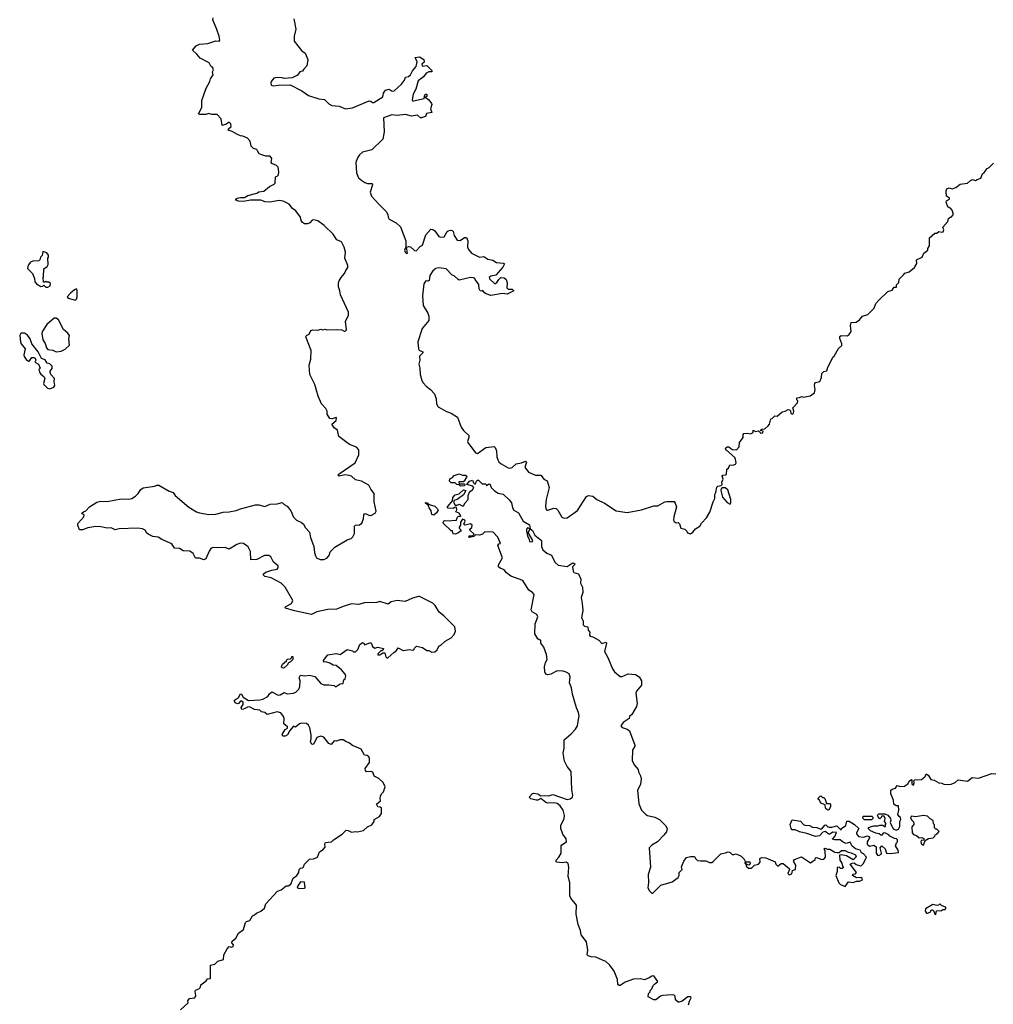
# Model space of a CAD drawing. Extents: x 2029826 to 2248070, y 228728 to 402406.
# Tile 280 of 368: x 2158677 to 2168240, y 259150 to 268817. Entities that reach past the tile are written whole.
import ezdxf

# ---------------------------------------------------------------- set-up
doc = ezdxf.new("R2010")
doc.units = 0

msp = doc.modelspace()

# ---------------------------------------------------------------- linework, layer by layer
at = {"layer": '0CON10XD'}
for points in [[(2160612.1, 268722.1), (2160573.3, 268815), (2160576.7, 268835)], [(2161370.5, 268825), (2161391.1, 268725), (2161372, 268655), (2161374, 268605), (2161446, 268515), (2161480, 268490), (2161507.5, 268425), (2161499.2, 268365), (2161465, 268326.7), (2161455, 268313.3), (2161430, 268305), (2161406.1, 268273.9), (2161355, 268247.5), (2161275, 268240), (2161255, 268247.5), (2161205, 268251.2), (2161175, 268243.3), (2161148.3, 268211.7), (2161143.3, 268195), (2161147.5, 268175), (2161175, 268168), (2161215, 268176), (2161335, 268177.5), (2161447.5, 268117.5), (2161515, 268072), (2161615, 268041.2), (2161670, 268035), (2161715, 267990), (2161744.1, 267974.1), (2161815, 267966.7), (2161876.4, 267943.6), (2161945, 267951.2), (2162110.7, 268019.3), (2162125, 268017.5), (2162143, 268003), (2162155, 268005.8), (2162245, 268060), (2162251.1, 268095), (2162270, 268125), (2162305, 268134.4), (2162336.9, 268116.9), (2162355, 268118.1), (2162426.6, 268183.4), (2162455.8, 268225), (2162468.1, 268251.9), (2162495, 268259.5), (2162514.5, 268275), (2162535, 268316.2), (2162571.7, 268358.3), (2162580, 268405), (2162560, 268445), (2162605, 268453.3), (2162645.5, 268425.5), (2162649.2, 268400.8), (2162628.3, 268381.7), (2162635, 268360), (2162675, 268367.5), (2162725, 268320), (2162726.7, 268305), (2162695, 268304), (2162668.8, 268291.2), (2162645, 268257.5), (2162592, 268218), (2162569.5, 268135), (2162541.9, 268085), (2162531.1, 268031.1), (2162535, 268022), (2162545, 268020.8), (2162650, 268045), (2162655, 268080), (2162665, 268087.5), (2162677, 268087), (2162676.7, 268063.3), (2162660, 268055), (2162695, 268030), (2162720.8, 267995), (2162724, 267985), (2162713.2, 267943.2), (2162726.7, 267905), (2162674.4, 267895.6), (2162663, 267867), (2162625, 267853.6), (2162613.8, 267855), (2162585, 267880), (2162525, 267868.9), (2162467.1, 267887.1), (2162385, 267875.8), (2162333.6, 267883.6), (2162250, 267855), (2162255.9, 267715.9), (2162243.3, 267645), (2162135, 267538.8), (2162045, 267516.2), (2162015, 267490), (2161995, 267460), (2161980, 267415), (2161984.2, 267315), (2162005.9, 267265.9), (2162037.7, 267237.7), (2162068.3, 267218.3), (2162095, 267210), (2162139.3, 267209.3), (2162142.5, 267195), (2162118.8, 267125), (2162133.8, 267085), (2162204.5, 267004.5), (2162276.2, 266935), (2162293.3, 266905), (2162295, 266880), (2162305, 266857.5), (2162375, 266824), (2162418.8, 266785), (2162470, 266645), (2162470, 266585), (2162457.5, 266555), (2162462.5, 266535), (2162475, 266523.3), (2162486, 266524), (2162477.5, 266582.5), (2162499.2, 266590.8), (2162515, 266586.9), (2162555, 266551.1), (2162570.9, 266549.1), (2162615, 266593.8), (2162635, 266603.3), (2162668, 266705), (2162715, 266760), (2162735, 266757.5), (2162753.8, 266745), (2162795, 266687.5), (2162811.7, 266681.7), (2162845, 266686.7), (2162875, 266738), (2162884.5, 266745.5), (2162909.4, 266749.4), (2162925, 266746.2), (2162935, 266736.7), (2162945, 266697.5), (2162975, 266653.3), (2163005, 266650), (2163045, 266678.8), (2163065, 266680), (2163078.9, 266645), (2163074.3, 266584.3), (2163085, 266560), (2163116.2, 266525), (2163194.3, 266484.3), (2163235, 266490.8), (2163276.4, 266466.4), (2163325.6, 266455.6), (2163361.9, 266431.9), (2163425.9, 266425.9), (2163439.3, 266419.3), (2163424.1, 266385.9), (2163355, 266307.5), (2163305, 266297.5), (2163290, 266285), (2163291.7, 266271.7), (2163345, 266222.5), (2163365, 266237.5), (2163382.7, 266267.3), (2163404.1, 266285.9), (2163435, 266283.8), (2163456.7, 266265), (2163466.7, 266235), (2163463, 266183), (2163475, 266170), (2163515, 266170), (2163530, 266155), (2163466.4, 266123.6), (2163419.3, 266129.3), (2163305, 266108), (2163257.5, 266125), (2163242.5, 266135), (2163225, 266160), (2163217.5, 266152.5), (2163200, 266155), (2163190, 266175), (2163188.3, 266218.3), (2163150, 266265), (2163146.7, 266276.7), (2163135, 266282.5), (2163105, 266287.5), (2162995, 266260), (2162982.5, 266265), (2162945, 266302.5), (2162925, 266310), (2162865, 266370), (2162795, 266382.5), (2162765, 266373.3), (2162735, 266352.5), (2162707.1, 266305), (2162697.5, 266255), (2162685, 266250), (2162665, 266252.5), (2162646.7, 266225), (2162632.4, 266107.6), (2162640.3, 266010.3), (2162687.5, 265935), (2162695.8, 265905.8), (2162696, 265865), (2162628.8, 265785), (2162586.4, 265653.6), (2162593.3, 265585), (2162602.4, 265572.4), (2162637.5, 265555), (2162636.2, 265545), (2162603.8, 265515), (2162606.7, 265475), (2162596.7, 265435), (2162606.7, 265395), (2162610, 265335), (2162626.7, 265275), (2162641.7, 265251.7), (2162668.3, 265218.3), (2162713.3, 265185), (2162752.7, 265142.7), (2162768, 265095), (2162770, 265045), (2162787, 265017), (2162869.3, 264969.3), (2162915, 264953.8), (2162976.7, 264915), (2163015, 264817.5), (2163036.7, 264785), (2163090, 264735), (2163090, 264715), (2163076.7, 264675), (2163080, 264665), (2163155, 264563.8), (2163175, 264558.8), (2163255, 264615.7), (2163336.9, 264626.9), (2163348.2, 264618.2), (2163361.1, 264585), (2163364.3, 264525), (2163372.9, 264495), (2163382.9, 264475), (2163405, 264455.7), (2163475, 264416), (2163495, 264414), (2163515, 264421.2), (2163555, 264456), (2163605, 264465.5), (2163645, 264483.8), (2163653.8, 264473.8), (2163638.8, 264425), (2163675, 264373.3), (2163743.9, 264343.9), (2163794.5, 264344.5), (2163808.9, 264328.9), (2163824.5, 264304.5), (2163858.9, 264288.9), (2163876.2, 264225), (2163848.9, 264105), (2163841.5, 264045), (2163845.8, 264015), (2163855, 264002), (2163865, 264000.8), (2163925, 264021.1), (2163946.4, 264016.4), (2163962.2, 264002.2), (2164003.2, 263933.2), (2164025, 263922.5), (2164055, 263927.5), (2164155, 263997.1), (2164245, 264136), (2164264.1, 264145.9), (2164305, 264140), (2164346.2, 264105), (2164420.2, 264070.2), (2164535, 263996), (2164645, 263978), (2164785, 264006), (2164905, 264043.3), (2164946.4, 264043.6), (2165015, 264082.5), (2165035, 264087.5), (2165105, 264087.5), (2165115, 264070), (2165130, 264035), (2165103.6, 263936.4), (2165100, 263905), (2165105, 263890), (2165125, 263877.5), (2165145, 263880), (2165156.7, 263866.7), (2165172.5, 263825), (2165210, 263815), (2165230, 263795), (2165235, 263780), (2165265, 263770), (2165290, 263785), (2165315, 263820), (2165356.7, 263845), (2165373.3, 263875), (2165423.6, 263926.4), (2165456.8, 263983.2), (2165488.6, 264085), (2165504.1, 264115.9), (2165506.2, 264155), (2165516.2, 264175), (2165525, 264227.5), (2165535, 264236.7), (2165566.1, 264243.9), (2165576.7, 264255), (2165572.5, 264275), (2165586.7, 264305), (2165577.5, 264335), (2165582.5, 264345), (2165611.7, 264348.3), (2165620, 264355), (2165622.5, 264405), (2165637.5, 264415), (2165653.6, 264446.4), (2165685, 264442.5), (2165707.1, 264452.9), (2165714, 264465), (2165704, 264515), (2165620.5, 264590.5), (2165611.1, 264605), (2165612.9, 264615), (2165625, 264623.6), (2165643.9, 264623.9), (2165675, 264595.8), (2165716.7, 264593.3), (2165742.5, 264625), (2165747.5, 264665), (2165782.5, 264715), (2165782.5, 264745), (2165790, 264755), (2165826.7, 264756.7), (2165855, 264750), (2165880, 264765), (2165882.5, 264787.5), (2165905, 264772.5), (2165935, 264780), (2165950, 264765), (2165958.3, 264758.3), (2165975, 264760), (2165978.3, 264778.3), (2165950, 264785), (2165965, 264797.5), (2165995, 264800), (2166029.3, 264830.7), (2166042.5, 264845), (2166055, 264900), (2166068.3, 264901.7), (2166093, 264927), (2166117, 264923), (2166165, 264967.5), (2166195, 264972.5), (2166225, 264990), (2166238.3, 264988.3), (2166247, 264977), (2166251.7, 264951.7), (2166267.5, 264945), (2166276.7, 264955), (2166280, 264975), (2166270, 265005), (2166317.5, 265055), (2166320, 265075), (2166310, 265085), (2166310, 265105), (2166335, 265107.5), (2166355, 265117.5), (2166375, 265112.5), (2166440, 265125), (2166482.5, 265155), (2166491.2, 265185), (2166484, 265225), (2166486.7, 265245), (2166495, 265256.7), (2166537.5, 265265), (2166553.3, 265305), (2166556.7, 265345), (2166575, 265362.5), (2166605, 265370), (2166613.3, 265405), (2166645, 265460), (2166662.5, 265505), (2166677.5, 265515), (2166720.7, 265589.3), (2166751.7, 265618.3), (2166752.5, 265635), (2166733.3, 265686.7), (2166733.9, 265706.1), (2166745, 265716.2), (2166805, 265714), (2166824.4, 265725.6), (2166842.5, 265755), (2166836.7, 265815), (2166842.5, 265845), (2166891.7, 265848.3), (2166925, 265870), (2166955, 265907.5), (2167006.4, 265923.6), (2167070, 265985), (2167085, 266030), (2167115, 266062.5)], [(2161715, 261710), (2161665, 261772.5), (2161635, 261782.5), (2161595, 261770), (2161565, 261707.5), (2161555, 261700), (2161547.5, 261705), (2161533, 261727), (2161540, 261755), (2161540, 261795), (2161527.5, 261865), (2161515, 261890), (2161495, 261907.5), (2161445, 261910), (2161425, 261902.5), (2161385, 261872.5), (2161365, 261880), (2161330.8, 261839.2), (2161306.7, 261795), (2161285, 261781.2), (2161263.3, 261783.3), (2161256.7, 261795), (2161258.8, 261805), (2161285, 261846.7), (2161307.5, 261862.5), (2161308.8, 261875), (2161273.3, 261905), (2161276.4, 261956.4), (2161270, 261975), (2161241.7, 262011.7), (2161205, 262020), (2161107, 261997), (2161083.9, 262013.9), (2161050.8, 262020.8), (2161035, 262038), (2160984.3, 262044.3), (2160935, 262070), (2160915, 262068), (2160875, 262046.7), (2160860, 262045), (2160852.5, 262065), (2160873.3, 262095), (2160872.5, 262115), (2160855, 262127.5), (2160845, 262127.5), (2160826.7, 262103.3), (2160815, 262100), (2160795, 262110), (2160787.5, 262125), (2160787.5, 262135), (2160826.4, 262163.6), (2160845, 262197.5), (2160857.5, 262195), (2160872.5, 262165), (2160925, 262132), (2161035, 262138.8), (2161063.8, 262146.2), (2161115, 262173.3), (2161130.5, 262199.5), (2161155, 262217.5), (2161215, 262186.7), (2161235, 262187.5), (2161275, 262210), (2161305, 262197.5), (2161366.4, 262203.6), (2161390, 262215), (2161417.5, 262245), (2161429.3, 262270.7), (2161431.2, 262325), (2161421.2, 262355), (2161435, 262382.5), (2161475, 262376.7), (2161525, 262382.5), (2161575, 262370), (2161635, 262300), (2161665, 262287.5), (2161715, 262287.5), (2161765, 262280), (2161775, 262270), (2161785, 262270), (2161825, 262297.5), (2161855, 262300), (2161860, 262335), (2161872.5, 262345), (2161881.7, 262371.7), (2161875, 262390), (2161837.5, 262435), (2161786.1, 262476.1), (2161755, 262480), (2161725, 262498.8), (2161685, 262512.5), (2161665, 262510), (2161660, 262525), (2161705, 262580), (2161785, 262593.8), (2161825, 262583.8), (2161895, 262632.5), (2161945, 262620), (2161955, 262610), (2161975, 262610), (2162000, 262635), (2162017, 262683), (2162045, 262702.5), (2162057.5, 262695), (2162065, 262680), (2162115, 262700), (2162125, 262697.5), (2162133.3, 262693.3), (2162143.9, 262663.9), (2162165, 262647.5), (2162195, 262657.5), (2162250, 262645), (2162248.3, 262631.7), (2162235, 262620), (2162225, 262620), (2162195, 262590), (2162195, 262580), (2162215, 262580), (2162245, 262600), (2162265, 262600), (2162273, 262563), (2162283, 262553), (2162293, 262553), (2162352.5, 262605), (2162377.5, 262625), (2162395, 262650), (2162445, 262623.3), (2162505, 262632.5), (2162535, 262627.5), (2162548.3, 262631.7), (2162555, 262647.5), (2162575, 262667.5), (2162635, 262652.5), (2162675, 262622.5), (2162695, 262622.5), (2162725, 262607.5), (2162755, 262610), (2162778.3, 262631.7), (2162795, 262667.5), (2162815, 262677.5), (2162855, 262716.7), (2162915, 262747.5), (2162945, 262780), (2162957.5, 262815), (2162950, 262855), (2162842.5, 262965), (2162798.8, 262998.8), (2162758.8, 263065), (2162735, 263090), (2162605, 263153.3), (2162595, 263153.3), (2162535, 263137.5), (2162465, 263106.2), (2162385, 263116), (2162327, 263103), (2162295, 263079.2), (2162215, 263105.8), (2162185, 263096), (2162065, 263091.2), (2162005, 263075.8), (2161935, 263082.5), (2161865, 263058.6), (2161790.5, 263029.5), (2161704.4, 263025.6), (2161595.9, 263004.1), (2161545, 262976.7), (2161375, 263011.9), (2161289.3, 263039.3), (2161282.5, 263045), (2161292.5, 263055), (2161348, 263085), (2161360, 263115), (2161284.5, 263244.5), (2161245, 263285.7), (2161146.6, 263336.6), (2161085, 263351.9), (2161072, 263365), (2161073.1, 263376.9), (2161095, 263392), (2161155, 263413.3), (2161205, 263423.3), (2161217.5, 263435), (2161217.5, 263455), (2161170.5, 263490.5), (2161143.3, 263545), (2161125, 263558), (2161082.5, 263555), (2161005, 263516), (2160947.5, 263515), (2160944.4, 263595), (2160922.7, 263642.7), (2160875, 263674.4), (2160845, 263676.5), (2160808.8, 263665), (2160735, 263618.9), (2160695, 263634.6), (2160625, 263630.4), (2160575, 263635.5), (2160556, 263624), (2160539.5, 263600.5), (2160505, 263522.9), (2160485, 263513.5), (2160445, 263531.5), (2160405, 263531.9), (2160380.6, 263575), (2160349.7, 263599.7), (2160281.7, 263601.7), (2160245.8, 263625.8), (2160198.8, 263628.8), (2160172.3, 263672.3), (2160075, 263712.5), (2160035.9, 263735.9), (2159985, 263742.5), (2159940, 263765), (2159926.7, 263775), (2159910, 263805), (2159885, 263820), (2159835, 263824), (2159655, 263819.2), (2159615, 263808.8), (2159575, 263828), (2159535, 263826), (2159475, 263838.8), (2159425, 263840), (2159345, 263827.5), (2159295, 263810), (2159265, 263810), (2159247.5, 263855), (2159248.3, 263871.7), (2159307.5, 263935), (2159310, 263955), (2159290, 263965), (2159292.5, 263975), (2159305, 263986.7), (2159326.4, 263993.6), (2159364.2, 264035.8), (2159435, 264078.8), (2159475, 264089.2), (2159535, 264085.8), (2159674.1, 264114.1), (2159745, 264109.2), (2159780, 264115), (2159815, 264137.5), (2159842.5, 264165), (2159866.1, 264203.9), (2159890.3, 264219.7), (2160005, 264238.6), (2160025, 264248.6), (2160045, 264245.6), (2160145, 264189.2), (2160185, 264175.8), (2160205.8, 264145.8), (2160339.7, 264029.7), (2160415, 263984.2), (2160445, 263974.2), (2160535, 263958), (2160605, 263961.4), (2160675, 263982.9), (2160735, 263984.2), (2160805, 263999.2), (2160845, 264015.8), (2160995, 264053.3), (2161025, 264053.3), (2161085, 264038.8), (2161138, 264062), (2161205, 264064.2), (2161255, 264076), (2161275, 264056), (2161305, 264042.5), (2161339.2, 263995), (2161365, 263934.2), (2161395, 263904.4), (2161445, 263880.6), (2161464.4, 263865), (2161485, 263829.2), (2161523.6, 263785), (2161535, 263733.3), (2161567.1, 263645), (2161572.9, 263585), (2161582.3, 263552.3), (2161592.5, 263535), (2161627, 263517), (2161663, 263517), (2161695, 263530), (2161715.7, 263555), (2161727.8, 263592.2), (2161772.1, 263637.9), (2161895, 263710.8), (2161932.5, 263725), (2161949.5, 263740.5), (2161965.9, 263774.1), (2161966.9, 263843.1), (2161975.8, 263854.2), (2162015, 263858.8), (2162036.7, 263875), (2162054.1, 263915.9), (2162056, 263955), (2162064.2, 263965.8), (2162075, 263968), (2162105, 263952), (2162125, 263950), (2162169.3, 263970.7), (2162179.3, 263990.7), (2162159.2, 264085), (2162158, 264165), (2162126.2, 264206.2), (2162107.1, 264247.1), (2162035, 264285.6), (2161975, 264299.4), (2161935.5, 264335.5), (2161915, 264342.9), (2161872.2, 264347.8), (2161815, 264336.7), (2161803.3, 264345), (2161815, 264358.8), (2161973.8, 264465), (2162006.7, 264545), (2162006.7, 264595), (2161985, 264620), (2161915.8, 264645.8), (2161811.2, 264725), (2161797.6, 264787.6), (2161765, 264811.2), (2161742.5, 264845), (2161786.4, 264883.6), (2161790, 264905), (2161785, 264910), (2161745, 264897.5), (2161725, 264902.5), (2161697.5, 264945), (2161696.7, 264975), (2161685, 265000), (2161642.5, 265045), (2161607.5, 265122.5), (2161576.2, 265235), (2161526.2, 265335), (2161520, 265425), (2161537.5, 265485), (2161538.8, 265568.8), (2161487.5, 265705), (2161493.6, 265716.4), (2161519.3, 265730.7), (2161537.5, 265765), (2161555, 265773.3), (2161605, 265770), (2161635, 265777.5), (2161655, 265772.5), (2161675, 265777.5), (2161695, 265773.3), (2161785, 265776.7), (2161841.7, 265771.7), (2161865, 265757.5), (2161875, 265760), (2161886.4, 265773.6), (2161878.8, 265855), (2161906, 265915), (2161905.8, 265945), (2161828.8, 266115), (2161823.3, 266155), (2161808.8, 266195), (2161808.8, 266235), (2161815, 266252.5), (2161834.2, 266285.8), (2161868.8, 266325), (2161880, 266355), (2161901.2, 266385), (2161898.8, 266405), (2161870, 266475), (2161876, 266535), (2161864.1, 266584.1), (2161837.1, 266637.1), (2161792.5, 266655), (2161755, 266712.5), (2161667.5, 266795), (2161605, 266842.5), (2161565, 266852.5), (2161551.2, 266848.8), (2161526.1, 266823.9), (2161505, 266812.5), (2161475, 266812.5), (2161455, 266827.5), (2161443.3, 266845), (2161437, 266877), (2161389.7, 266939.7), (2161356.7, 266965), (2161322.5, 267005), (2161265.5, 267035.5), (2161225, 267042.5), (2161135, 267025.7), (2161089.1, 267029.1), (2161044.2, 267044.2), (2160945, 267044.5), (2160875, 267033.5), (2160825, 267035.4), (2160800.8, 267045), (2160800.8, 267055), (2160814.7, 267065.3), (2160845, 267071.5), (2160885, 267070), (2160919.1, 267090.9), (2161005, 267114.4), (2161025, 267125.7), (2161075, 267133.8), (2161131.2, 267178.8), (2161178.3, 267201.7), (2161187, 267213), (2161190, 267275), (2161205, 267280), (2161220, 267295), (2161222.5, 267325), (2161215, 267370), (2161200, 267385), (2161152.5, 267405), (2161147.5, 267415), (2161152.5, 267455), (2161136.1, 267476.1), (2161095, 267477.5), (2161045, 267492.5), (2161030.7, 267500.7), (2161017.5, 267522.5), (2161005, 267542.5), (2160975, 267552.5), (2160950, 267575), (2160942.5, 267625), (2160915, 267652.5), (2160870, 267675), (2160845, 267677.5), (2160815, 267690), (2160765, 267720), (2160723.6, 267733.6), (2160727.5, 267745), (2160753, 267767), (2160750, 267795), (2160735, 267812.5), (2160705, 267791.2), (2160665, 267780), (2160657.5, 267845), (2160617, 267887), (2160565, 267886.7), (2160535.8, 267895.8), (2160505, 267886.2), (2160447, 267887), (2160433, 267893), (2160465.8, 267955), (2160466, 268025), (2160507.5, 268145), (2160545, 268210), (2160550, 268235), (2160577.5, 268275), (2160572.5, 268305), (2160580, 268325), (2160573.6, 268343.6), (2160555, 268362.5), (2160537.5, 268395), (2160450.9, 268440.9), (2160418.3, 268478.3), (2160373.3, 268516.7), (2160410.7, 268559.3), (2160445, 268576.2), (2160525.9, 268584.1), (2160605, 268608.8), (2160635, 268607.5), (2160642.5, 268615), (2160636.2, 268655), (2160612.1, 268722.1)], [(2167115, 266062.5), (2167205, 266147.5), (2167245, 266162.5), (2167265, 266190), (2167288.3, 266191.7), (2167290, 266215), (2167311.7, 266238.3), (2167315, 266270), (2167359.3, 266310.7), (2167370.7, 266329.3), (2167415, 266342.5), (2167467.5, 266385), (2167487.5, 266425), (2167485, 266460), (2167540, 266485), (2167557.5, 266525), (2167597.5, 266555), (2167598.3, 266571.7), (2167611.7, 266598.3), (2167612.5, 266675), (2167665, 266720), (2167685, 266720), (2167705, 266737.5), (2167735, 266730), (2167747.5, 266735), (2167752.5, 266755), (2167745, 266780), (2167792.5, 266835), (2167800, 266865), (2167815, 266880), (2167825, 266880), (2167847.5, 266905), (2167837, 266947), (2167818.3, 266968.3), (2167805, 266970), (2167795, 266980), (2167777.5, 267025), (2167780, 267040), (2167810, 267055), (2167810, 267065), (2167780, 267085), (2167777.5, 267135), (2167785, 267157.5), (2167805, 267167.5), (2167835, 267157.5), (2167871.7, 267168.3), (2167915, 267202.5), (2167985, 267213.8), (2168015, 267240), (2168035, 267246.7), (2168065, 267237.5), (2168080.5, 267249.5), (2168118.3, 267261.7), (2168133.3, 267305), (2168151.7, 267318.3), (2168180, 267355), (2168200, 267365), (2168243, 267407)], [(2158955, 266192.5), (2158977.5, 266205), (2158978.3, 266228.3), (2158965, 266240), (2158945, 266240), (2158935, 266250), (2158925, 266240), (2158911.7, 266241.7), (2158907.5, 266285), (2158912.5, 266295), (2158915, 266370), (2158947.5, 266395), (2158957.5, 266415), (2158952.5, 266475), (2158960, 266485), (2158960, 266505), (2158945, 266527.5), (2158905, 266540), (2158897, 266503), (2158883, 266487), (2158875, 266460), (2158865, 266450), (2158805, 266447.5), (2158785, 266437.5), (2158761.7, 266408.3), (2158753.3, 266375), (2158802.5, 266325), (2158822.5, 266275), (2158827.5, 266245), (2158842.5, 266225), (2158885, 266197.5), (2158905, 266200), (2158915, 266210), (2158935, 266192.5), (2158955, 266192.5)], [(2159225, 266063.3), (2159235.9, 266074.1), (2159242.5, 266095), (2159243.1, 266163.1), (2159235, 266174.2), (2159214.7, 266165.3), (2159175, 266133.1), (2159144, 266095), (2159155, 266083.3), (2159225, 266063.3)], [(2159035, 265557.5), (2159085, 265562.5), (2159125, 265582.5), (2159167, 265623), (2159160, 265685), (2159167.5, 265715), (2159149.3, 265739.3), (2159107.5, 265775), (2159059.3, 265869.3), (2159036.4, 265886.4), (2159015, 265886.7), (2158945, 265823.3), (2158901.7, 265758.3), (2158896.2, 265735), (2158905.7, 265675), (2158928.7, 265638.7), (2158940, 265595), (2158955, 265578.2), (2159003.9, 265573.9), (2159035, 265557.5)], [(2158975, 265193.8), (2159011.5, 265208.5), (2159021.2, 265225), (2159014.7, 265265), (2159020.6, 265295), (2158983.8, 265335), (2158976.2, 265355), (2158976.7, 265365), (2158997.4, 265392.6), (2158996.2, 265415), (2158975, 265437.5), (2158945.8, 265445.8), (2158928.8, 265478.8), (2158890.4, 265490.4), (2158858.1, 265555), (2158797.1, 265635), (2158781.8, 265685), (2158755, 265719.6), (2158725, 265740.8), (2158691.7, 265738.3), (2158681.1, 265728.9), (2158677.3, 265715), (2158684.7, 265654.7), (2158692.1, 265635), (2158730.4, 265585), (2158718.3, 265528.3), (2158720.5, 265510.5), (2158740.4, 265480.4), (2158765, 265463.8), (2158775, 265466.7), (2158795, 265499.1), (2158815, 265502.2), (2158829.2, 265495), (2158834.3, 265475), (2158827.5, 265455), (2158861.2, 265435), (2158880, 265395), (2158866.7, 265383.3), (2158871.9, 265355), (2158885, 265335.8), (2158913.2, 265313.2), (2158922.9, 265295), (2158910.9, 265245), (2158913.5, 265235), (2158949.8, 265199.8), (2158975, 265193.8)], [(2163008.3, 264238.3), (2162995, 264250), (2162970, 264255), (2162955, 264270), (2162915, 264270), (2162900, 264285), (2162901.2, 264308.8), (2162928.8, 264321.2), (2162945, 264342.5), (2162995, 264357.5), (2163025, 264346.2), (2163057.5, 264345), (2163067.5, 264335), (2163066.7, 264326.7), (2163043, 264287), (2163031.7, 264278.3), (2162995, 264280), (2162990, 264275), (2162995, 264260), (2163045, 264260), (2163050, 264255), (2163045, 264240), (2163008.3, 264238.3)], [(2162955, 264152.5), (2162995, 264162.5), (2163035, 264200), (2163060, 264195), (2163036.2, 264153.8), (2162975, 264107.5), (2162940, 264095), (2162943, 264073), (2162955, 264050), (2162975, 264050), (2162995, 264060), (2163023, 264043), (2163037, 264043), (2163053.3, 264075), (2163083.8, 264105), (2163083.6, 264146.4), (2163100, 264185), (2163125, 264200), (2163137.5, 264225), (2163127, 264237), (2163070, 264255), (2163094.1, 264285.9), (2163125, 264297.5), (2163135, 264270), (2163145, 264260), (2163155, 264260), (2163163.6, 264286.4), (2163172.5, 264295), (2163185, 264296), (2163219.3, 264259.3), (2163255, 264260), (2163263, 264243), (2163281.7, 264258.3), (2163295, 264260), (2163308.6, 264225), (2163341.9, 264191.9), (2163377.6, 264167.6), (2163425, 264158.6), (2163485, 264102), (2163507.5, 264075), (2163518.2, 264025), (2163531.9, 264001.9), (2163577, 263977), (2163621.2, 263895), (2163685, 263856.7), (2163690, 263820), (2163715, 263802.5), (2163736.7, 263755), (2163803.3, 263705), (2163801.4, 263645), (2163815, 263613.8), (2163855, 263578.1), (2163900.6, 263560.6), (2163932.4, 263492.4), (2163965, 263460), (2164055, 263450), (2164105, 263480), (2164115, 263483.3), (2164130, 263475), (2164127.5, 263465), (2164105.8, 263444.2), (2164112.7, 263402.7), (2164120.7, 263390.7), (2164166.7, 263375), (2164190, 263325), (2164186.8, 263285), (2164205.4, 263245), (2164207.2, 263192.8), (2164191.1, 263145), (2164203.5, 263085), (2164207.1, 263015), (2164195.8, 262945), (2164210.8, 262915), (2164210.6, 262875), (2164225, 262862.5), (2164257.5, 262855), (2164260, 262825), (2164276.2, 262805), (2164273.8, 262775), (2164280, 262765), (2164305, 262758.8), (2164364.4, 262724.4), (2164394, 262694), (2164437.5, 262705), (2164441.2, 262695), (2164422.5, 262615), (2164454.7, 262554.7), (2164499.2, 262445), (2164520, 262415), (2164575, 262369.2), (2164595, 262370), (2164655, 262394.6), (2164725, 262387.8), (2164762.5, 262365), (2164784.3, 262325), (2164784.4, 262285), (2164736.5, 262225), (2164729.2, 262205), (2164743.1, 262105), (2164736.8, 262075), (2164690, 261995), (2164666, 261975), (2164662.5, 261955), (2164605, 261917.5), (2164581.2, 261885), (2164595, 261868.8), (2164643, 261853), (2164665.6, 261835.6), (2164718, 261695), (2164718, 261685), (2164695.7, 261645), (2164694.3, 261545), (2164711.7, 261501.7), (2164752.5, 261455), (2164753.6, 261433.6), (2164773.9, 261393.9), (2164780, 261365), (2164773.4, 261306.6), (2164745.9, 261254.1), (2164758.7, 261118.7), (2164786.1, 261056.1), (2164825.4, 261015.4), (2164845, 261003.1), (2164915, 260987.5), (2164960, 260965), (2165021.2, 260905), (2165038, 260875), (2165030, 260845), (2165005, 260810), (2164943.4, 260746.6), (2164885, 260713.3), (2164861.2, 260685), (2164872.3, 260495), (2164848.5, 260425), (2164854.4, 260345), (2164848, 260295), (2164863.9, 260263.9), (2164885, 260240), (2164895, 260240), (2164975, 260320), (2165085, 260353.8), (2165143.9, 260396.1), (2165153.8, 260415), (2165156.2, 260445), (2165183.3, 260475), (2165178.8, 260501.2), (2165200, 260555), (2165225, 260592.5), (2165265, 260602.5), (2165305, 260600), (2165315, 260580), (2165335, 260562.5), (2165365, 260557.5), (2165415, 260560), (2165453, 260543), (2165475, 260542.5), (2165489.5, 260550.5), (2165565, 260627.5), (2165608.3, 260638.3), (2165635, 260646.2), (2165655, 260640), (2165675, 260621.2), (2165690.7, 260619.3), (2165715, 260626.7), (2165763.6, 260603.6), (2165792.5, 260575), (2165802.5, 260555), (2165800, 260535), (2165805, 260530), (2165810, 260530), (2165812.5, 260547.5), (2165848.3, 260548.3), (2165853.3, 260535), (2165845, 260520), (2165835, 260516.7), (2165810, 260530), (2165813.8, 260505), (2165835, 260487.5), (2165865, 260486.7), (2165894.5, 260515.5), (2165933.3, 260526.7), (2165950, 260545), (2165947.5, 260582.5), (2165965, 260590), (2166005, 260587.5), (2166098.3, 260548.3), (2166103.3, 260525), (2166125, 260506.7), (2166155, 260533.8), (2166175, 260534), (2166233.8, 260485), (2166237.5, 260475), (2166222.5, 260435), (2166235, 260421.2), (2166260, 260430), (2166266.7, 260463.3), (2166296.2, 260473.8), (2166301.2, 260515), (2166277.5, 260555), (2166287, 260573), (2166355, 260597.5), (2166445, 260540), (2166489.3, 260570.7), (2166493.3, 260586.7), (2166505, 260592.5), (2166555, 260572), (2166575.8, 260574.2), (2166592.5, 260595), (2166590, 260655), (2166577.5, 260675), (2166585, 260682.5), (2166611.7, 260671.7), (2166635, 260673.3), (2166685, 260642.5), (2166705, 260640), (2166725, 260640), (2166748.3, 260661.7), (2166785, 260660), (2166815, 260642.5), (2166845, 260636.7), (2166885, 260617.5), (2166891.7, 260598.3), (2166880, 260585), (2166865, 260570), (2166797, 260607), (2166745, 260617.5), (2166730, 260615), (2166734, 260565), (2166753.8, 260535), (2166757.5, 260505), (2166767.5, 260492.5), (2166755, 260482.5), (2166740, 260485), (2166726.4, 260496.4), (2166707, 260493), (2166707.5, 260455), (2166693.3, 260415), (2166723, 260343), (2166740, 260325), (2166785, 260307.5), (2166818.3, 260351.7), (2166865, 260347.5), (2166895, 260360), (2166925, 260360), (2166956.4, 260373.6), (2166952.5, 260385), (2166937.5, 260395), (2166895, 260392.5), (2166857.5, 260415), (2166860.7, 260429.3), (2166885, 260430), (2166897.5, 260445), (2166832.5, 260525), (2166853, 260537), (2166875, 260540), (2166893.6, 260523.6), (2166935, 260510), (2166945, 260513.3), (2166966.6, 260533.4), (2166993.3, 260595), (2166965.9, 260625.9), (2166945, 260637.5), (2166933.3, 260665), (2166887.5, 260677.5), (2166854.2, 260704.2), (2166835, 260743.3), (2166795, 260728.8), (2166769.5, 260739.5), (2166735, 260766.2), (2166683.3, 260763.3), (2166661.7, 260771.7), (2166682.7, 260797.3), (2166698.3, 260838.3), (2166665, 260841.2), (2166635, 260821.2), (2166625, 260821.2), (2166588.3, 260848.3), (2166565, 260838.8), (2166533.3, 260805), (2166495, 260799.2), (2166408.3, 260828.3), (2166335, 260842), (2166295, 260862.5), (2166265, 260864), (2166256, 260875), (2166243.8, 260915), (2166265, 260962.5), (2166345, 260946.7), (2166375, 260916.2), (2166389.5, 260909.5), (2166435, 260905.5), (2166465, 260888.1), (2166505.6, 260885.6), (2166545, 260870.8), (2166555.8, 260874.2), (2166585, 260910), (2166595, 260913.3), (2166613.8, 260893.8), (2166628.6, 260888.6), (2166655, 260888.6), (2166703, 260903), (2166745, 260860), (2166750, 260875), (2166790, 260905), (2166801.7, 260948.3), (2166825, 260947.5), (2166877.5, 260915), (2166920, 260875), (2166897.5, 260835), (2166897.5, 260825), (2166915, 260797.5), (2166965, 260792), (2167005, 260804.2), (2167023.8, 260795), (2167025.6, 260784.4), (2167000.8, 260745), (2167002.1, 260722.1), (2167025, 260701.2), (2167065, 260712.5), (2167090, 260695), (2167090, 260635), (2167102.7, 260612.7), (2167115, 260611.2), (2167138, 260625), (2167141.2, 260635), (2167130, 260685), (2167145, 260706.7), (2167177.3, 260677.3), (2167192.5, 260635), (2167227.7, 260632.3), (2167310, 260640), (2167306.7, 260665), (2167280, 260705), (2167290, 260735), (2167300, 260745), (2167300, 260765), (2167290, 260775), (2167268.3, 260778.3), (2167225, 260800), (2167212.5, 260815), (2167175, 260832), (2167158.8, 260831.2), (2167145, 260810), (2167135, 260810), (2167120, 260825), (2167085, 260830.8), (2167032.3, 260852.3), (2167012.5, 260875), (2167017.5, 260885), (2167035, 260894), (2167065, 260901.2), (2167109.3, 260900.7), (2167125, 260910), (2167155, 260910), (2167170, 260895), (2167180, 260895), (2167180, 260915), (2167187.5, 260925), (2167170, 260945), (2167176.7, 260975), (2167168.3, 260998.3), (2167141.7, 260998.3), (2167140, 260985), (2167125, 260972.5), (2167111.7, 260981.7), (2167110, 260995), (2167100, 261005), (2167115, 261020), (2167175, 261020), (2167205, 261007.5), (2167230, 260975), (2167233.3, 260955), (2167227.5, 260935), (2167255, 260872.5), (2167285, 260860), (2167309.3, 260870.7), (2167323, 260897), (2167323.3, 260945), (2167332.5, 260965), (2167327.5, 260985), (2167314.1, 260994.1), (2167301.2, 261015), (2167312.5, 261055), (2167310, 261100), (2167285, 261097.5), (2167262.5, 261115), (2167261.2, 261155), (2167233.8, 261216.2), (2167235, 261252.5), (2167246.1, 261263.9), (2167278.3, 261271.7), (2167295, 261296.7), (2167327, 261287), (2167368.3, 261291.7), (2167403, 261317), (2167415, 261340), (2167435, 261357.5), (2167440, 261355), (2167440, 261315), (2167455, 261302.5), (2167462.5, 261325), (2167460, 261345), (2167470, 261355), (2167535, 261357.5), (2167566, 261384), (2167585, 261412.5), (2167605, 261397.5), (2167626.4, 261356.4), (2167659.5, 261349.5), (2167705, 261323.8), (2167735, 261320), (2167755, 261310), (2167795, 261307.5), (2167825, 261311.2), (2167865, 261328.8), (2167895, 261352.5), (2167985, 261341.2), (2168033.6, 261376.4), (2168095, 261368.8), (2168227, 261417), (2168265, 261412.5)], [(2165655, 264062), (2165662.5, 264075), (2165662.7, 264105), (2165632.5, 264202.5), (2165605, 264221.9), (2165578.8, 264221.2), (2165568.6, 264211.4), (2165564, 264195), (2165580.3, 264130.3), (2165625, 264075.8), (2165655, 264062)], [(2165247.5, 259145), (2165255, 259180), (2165272.5, 259215), (2165270, 259225), (2165240, 259225), (2165185, 259180), (2165155, 259170), (2165145, 259170), (2165120, 259195), (2165115, 259230), (2165105, 259240), (2165085, 259242.5), (2164995, 259237.5), (2164971.7, 259228.3), (2164925, 259192.5), (2164905, 259192.5), (2164850, 259225), (2164853, 259257), (2164868.3, 259271.7), (2164870, 259285), (2164887, 259303), (2164900, 259335), (2164910.7, 259349.3), (2164946.4, 259373.6), (2164905, 259430), (2164885, 259427.5), (2164861.3, 259408.7), (2164815, 259390), (2164775, 259399.4), (2164705, 259395.7), (2164625, 259368.8), (2164576.7, 259335), (2164565, 259334.2), (2164552.5, 259345), (2164549.2, 259395), (2164515, 259476.2), (2164475, 259535.4), (2164435, 259569.1), (2164402.9, 259585), (2164335, 259612.2), (2164290, 259615), (2164260, 259625), (2164252.5, 259635), (2164257, 259683), (2164245.5, 259765), (2164192.5, 259832.5), (2164184.5, 259874.5), (2164162.7, 259932.7), (2164142.5, 260035), (2164145, 260122.5), (2164091.3, 260191.3), (2164081.4, 260215), (2164080, 260345), (2164064.2, 260405.8), (2164070, 260495), (2164065, 260533.3), (2164045, 260545.7), (2164005, 260540), (2163954.2, 260544.2), (2163945, 260550), (2163946, 260565), (2163974, 260596), (2163995.3, 260634.7), (2163995.8, 260705), (2164003.6, 260716.4), (2164048.8, 260745), (2164045.7, 260775), (2164011.5, 260821.5), (2163992.1, 260875), (2163993.4, 260905), (2164026, 260974), (2164028.8, 261005), (2164016, 261056), (2163985, 261099.4), (2163955, 261120.5), (2163925, 261128.9), (2163865, 261125.5), (2163845, 261130), (2163795, 261171.2), (2163765.5, 261154.5), (2163750, 261155), (2163696.2, 261166.2), (2163680, 261185), (2163715, 261220), (2163725, 261222), (2163766.4, 261216.4), (2163795, 261196), (2163835, 261200), (2163874.2, 261195.8), (2163915, 261211.4), (2164055, 261162.5), (2164085, 261166), (2164106, 261185), (2164110.8, 261205), (2164100, 261255), (2164093.2, 261435), (2164056.1, 261486.1), (2164028.5, 261538.5), (2164016.2, 261615), (2164025.7, 261665), (2164023.5, 261746.5), (2164094, 261806), (2164135, 261851.4), (2164154.7, 261885.3), (2164171.5, 261985), (2164167.1, 262015), (2164145, 262060), (2164108.1, 262195), (2164098.3, 262258.3), (2164078, 262305), (2164083.1, 262365), (2164072.9, 262395), (2164045, 262411.8), (2164015, 262420.5), (2163955.9, 262424.1), (2163895, 262392.2), (2163865, 262384.4), (2163845, 262392.5), (2163834.5, 262414.5), (2163832.2, 262465), (2163842.2, 262505), (2163858.6, 262535), (2163852, 262585), (2163825.9, 262655.9), (2163797.5, 262695), (2163797.5, 262725), (2163778, 262728), (2163767, 262737), (2163737.6, 262787.6), (2163740, 262885), (2163768, 262955), (2163755, 262976), (2163710, 263005), (2163701.7, 263021.7), (2163729.2, 263175), (2163715, 263192.5), (2163678.6, 263215), (2163620.4, 263310.4), (2163501.2, 263355), (2163458, 263385), (2163435.5, 263415.5), (2163395, 263432.2), (2163380.8, 263445), (2163380, 263465), (2163418, 263535), (2163374.3, 263655), (2163385, 263672.5), (2163400, 263675), (2163374, 263735), (2163327.5, 263785), (2163245, 263788), (2163223.8, 263766.2), (2163195, 263756.7), (2163155, 263760), (2163137, 263743), (2163095, 263732.5), (2163090, 263735), (2163091.7, 263748.3), (2163125, 263750), (2163140, 263765), (2163100, 263805), (2163100, 263815), (2163117.7, 263832.3), (2163121.2, 263855), (2163105, 263866.7), (2163050, 263855), (2163040, 263865), (2163052.5, 263895), (2163050, 263905), (2163025, 263912.5), (2163007.5, 263885), (2163007.5, 263855), (2162992.5, 263835), (2162992.5, 263825), (2163012.5, 263805), (2163007.5, 263795), (2162980, 263775), (2162955, 263767.5), (2162935, 263770), (2162928.3, 263798.3), (2162915, 263800), (2162837.5, 263875), (2162838.3, 263891.7), (2162848.3, 263901.7), (2162905, 263896.7), (2162935, 263902.5), (2162965, 263900), (2162977, 263933), (2162988.3, 263941.7), (2163005, 263940), (2163010, 263945), (2162993, 263973), (2162960, 263985), (2162970, 264005), (2162968.3, 264028.3), (2162955, 264030), (2162935, 264017.5), (2162885, 264020), (2162880, 264025), (2162880, 264035), (2162928.3, 264091.7), (2162932.5, 264125), (2162955, 264152.5)], [(2162745, 263952.5), (2162725, 263960), (2162720, 263995), (2162697.5, 264025), (2162689.3, 264049.3), (2162661.7, 264071.7), (2162661.7, 264078.3), (2162680, 264075), (2162697.5, 264057.5), (2162755, 264040), (2162782.5, 264015), (2162787, 264003), (2162772.5, 263975), (2162745, 263952.5)], [(2163695, 263690), (2163715, 263693.3), (2163717.5, 263705), (2163672.5, 263782.5), (2163690, 263820), (2163665, 263827.5), (2163654, 263816), (2163653.8, 263795), (2163665, 263750), (2163682.5, 263715), (2163683.3, 263695), (2163695, 263690)], [(2161265, 262450), (2161252.5, 262455), (2161250, 262465), (2161260, 262490), (2161298.3, 262521.7), (2161305, 262537.5), (2161337, 262543), (2161348.3, 262551.7), (2161350, 262565), (2161360, 262565), (2161360, 262535), (2161338.3, 262511.7), (2161317, 262503), (2161305, 262480), (2161275, 262453.3), (2161265, 262450)], [(2160257.5, 259095), (2160332.5, 259165), (2160330, 259185), (2160345, 259207.5), (2160397.5, 259215), (2160407, 259237), (2160400, 259275), (2160405, 259290), (2160438.3, 259301.7), (2160451.7, 259318.3), (2160455, 259340), (2160509.3, 259380.7), (2160520.7, 259399.3), (2160550, 259405), (2160550, 259535), (2160595, 259543.3), (2160625, 259572.5), (2160679.3, 259590.7), (2160682.5, 259635), (2160713.9, 259696.1), (2160735, 259717.5), (2160755, 259710), (2160773, 259717), (2160777.5, 259735), (2160760, 259755), (2160765, 259770), (2160799.3, 259800.7), (2160825, 259847.5), (2160875.8, 259884.2), (2160895, 259952.5), (2160905, 259962.5), (2160938, 259972), (2160965, 260020), (2160985, 260027.5), (2161002.5, 260045), (2161047, 260063), (2161082.5, 260095), (2161094.2, 260135.8), (2161210.7, 260259.3), (2161246.1, 260273.9), (2161295, 260312.5), (2161315, 260312.5), (2161339.5, 260330.5), (2161362, 260388), (2161400, 260415), (2161417.5, 260445), (2161422.5, 260475), (2161435, 260486.7), (2161455, 260490), (2161465, 260500), (2161475, 260527.5), (2161523.9, 260576.1), (2161561.7, 260578.3), (2161603.9, 260596.1), (2161623.6, 260646.4), (2161659.3, 260670.7), (2161678.3, 260691.7), (2161673.3, 260725), (2161681.7, 260738.3), (2161740, 260745), (2161760, 260765), (2161845, 260820), (2161885, 260860), (2161905, 260857.5), (2161935, 260840), (2161975, 260846.7), (2161995, 260843.3), (2162055, 260857.5), (2162095, 260892.5), (2162135, 260912.5), (2162160, 260945), (2162160, 260965), (2162210, 260995), (2162230, 261025), (2162230, 261075), (2162217, 261087), (2162195, 261090), (2162182.5, 261115), (2162221.7, 261148.3), (2162217.5, 261175), (2162222.5, 261195), (2162230, 261215), (2162250, 261235), (2162267.5, 261285), (2162248.3, 261328.3), (2162205, 261367.5), (2162167, 261387), (2162155, 261400), (2162145, 261430), (2162125, 261436.7), (2162085, 261433.8), (2162073.3, 261445), (2162070, 261465), (2162113.3, 261525), (2162112.5, 261565), (2162105, 261580), (2162091.7, 261591.7), (2162065, 261597.5), (2162030, 261655), (2161945, 261692.5), (2161917.5, 261715), (2161879.3, 261729.3), (2161855, 261746.7), (2161825, 261746.7), (2161785, 261733.3), (2161765, 261737.5), (2161735, 261702.5), (2161715, 261710)], [(2166615, 261057.5), (2166602.5, 261065), (2166592.5, 261075), (2166588.3, 261108.3), (2166547.5, 261125), (2166533.3, 261153.3), (2166520, 261165), (2166520, 261175), (2166540, 261195), (2166547, 261197), (2166561.7, 261181.7), (2166575, 261180), (2166585, 261170), (2166601.7, 261121.7), (2166635, 261122.5), (2166642.5, 261115), (2166641.7, 261088.3), (2166625, 261060), (2166615, 261057.5)], [(2167045, 260962.5), (2166975, 260962.5), (2166962.5, 260975), (2166958.3, 260991.7), (2166965, 260996.7), (2167047, 260997), (2167057, 260987), (2167057.5, 260975), (2167045, 260962.5)], [(2167555, 260713.3), (2167571.7, 260758.3), (2167605, 260776.7), (2167650, 260785), (2167665, 260800), (2167670, 260815), (2167685, 260820), (2167707, 260847), (2167685, 260870), (2167675, 260870), (2167661.7, 260881.7), (2167661.7, 260911.7), (2167653, 260923), (2167650, 260955), (2167620.7, 260970.7), (2167595, 260998), (2167555, 261003.3), (2167475, 260992), (2167435, 260997.5), (2167427.5, 260985), (2167435, 260960), (2167455, 260940), (2167460, 260925), (2167460, 260915), (2167438.3, 260891.7), (2167442.5, 260835), (2167455, 260817.5), (2167485, 260807.5), (2167513, 260783), (2167539.3, 260789.3), (2167560, 260775), (2167557.5, 260762.5), (2167533, 260757), (2167526.7, 260745), (2167535, 260721.2), (2167555, 260713.3)], [(2161425, 260288), (2161475, 260290), (2161480, 260295), (2161475, 260350), (2161435, 260351.2), (2161402.5, 260305), (2161407.5, 260295), (2161425, 260288)], [(2167675, 260032), (2167682.5, 260067.5), (2167695, 260072), (2167725, 260069.2), (2167745, 260080), (2167768.6, 260081.4), (2167775.8, 260095), (2167771.2, 260105), (2167731.7, 260121.7), (2167715, 260137.5), (2167702.5, 260125), (2167685, 260119.2), (2167645, 260130), (2167575, 260086.2), (2167569.2, 260065), (2167585, 260046.2), (2167595, 260044.2), (2167620, 260055), (2167633.6, 260076.4), (2167643, 260077), (2167657.5, 260065), (2167664.2, 260035), (2167675, 260032)]]:
    msp.add_lwpolyline(points, dxfattribs=at)

doc.saveas('drawing.dxf')
